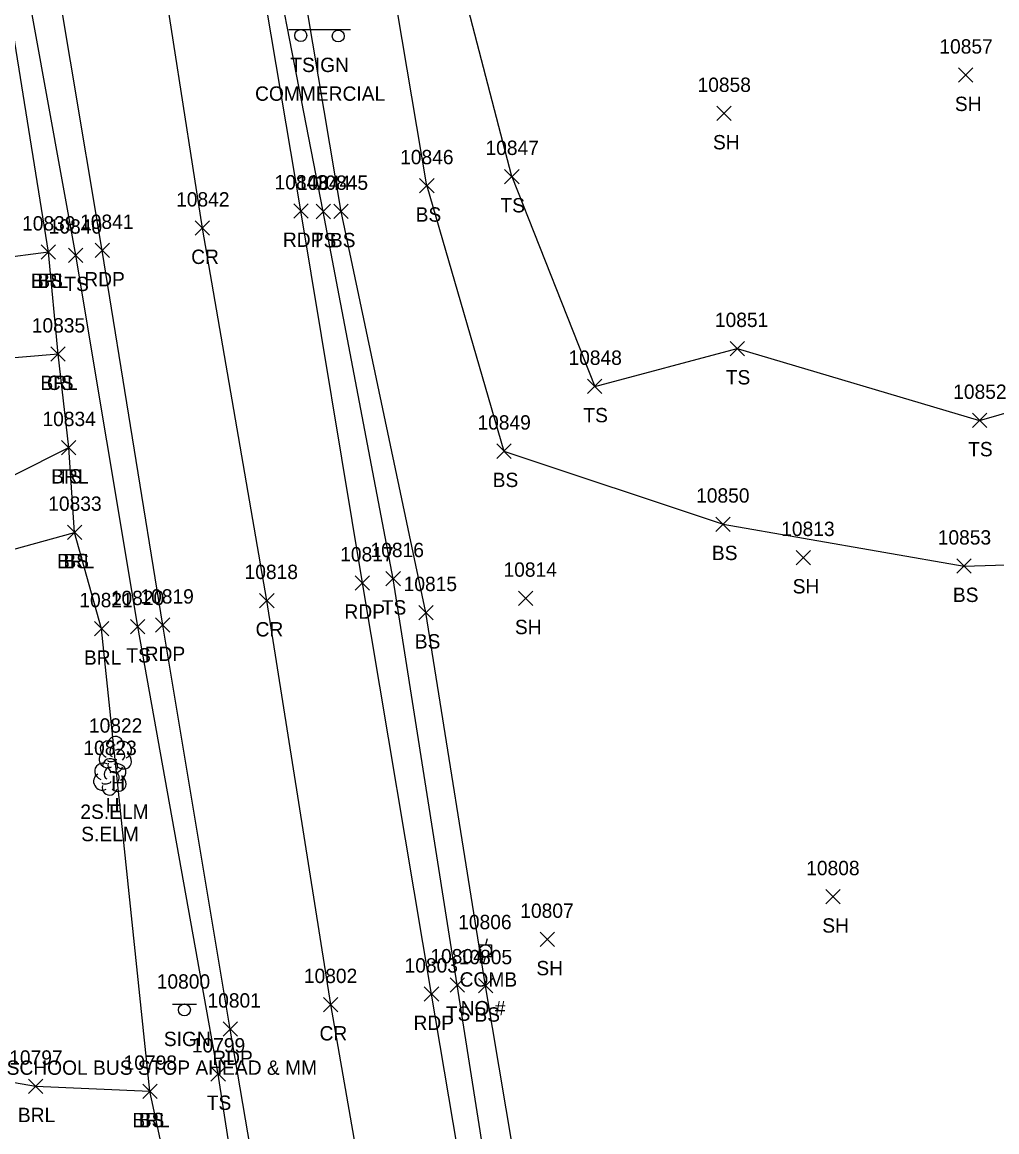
# Model space of a CAD drawing. Extents: x 1439173 to 1457902, y 641926 to 659889.
# Drawn here: x 1448037.6 to 1448173.4, y 647652.7 to 647807.2 of the extents above; entities that cross this region are included whole.
import ezdxf

# ---------------------------------------------------------------- set-up
doc = ezdxf.new("R2010")
doc.units = 0
for name, color, linetype in [('L_A', 7, 'Continuous'), ('L_C', 7, 'Continuous'), ('L_I', 7, 'Continuous'), ('L_TIC', 7, 'Continuous'), ('LABL', 7, 'Continuous'), ('LELB', 7, 'Continuous'), ('LTD', 7, 'Continuous'), ('P_A', 7, 'Continuous'), ('P_I', 7, 'Continuous'), ('P_TIC', 7, 'Continuous'), ('PET', 7, 'Continuous'), ('PRC', 7, 'Continuous'), ('S_A', 7, 'Continuous'), ('S_C', 7, 'Continuous'), ('S_I', 7, 'Continuous'), ('SSGN', 7, 'Continuous'), ('U_A', 7, 'Continuous'), ('U_C', 7, 'Continuous'), ('U_I', 7, 'Continuous'), ('UP', 7, 'Continuous')]:
    doc.layers.add(name, color=color, linetype=linetype)

msp = doc.modelspace()

# ---------------------------------------------------------------- linework, layer by layer
at = {"layer": 'L_TIC'}
for points in [[(1448168.08, 647798.86), (1448170.08, 647800.86)], [(1448170.08, 647798.86), (1448168.08, 647800.86)], [(1448134.39, 647793.52), (1448136.39, 647795.52)], [(1448136.39, 647793.52), (1448134.39, 647795.52)], [(1448104.85, 647784.74), (1448106.85, 647786.74)], [(1448106.85, 647784.74), (1448104.85, 647786.74)], [(1448104.85, 647784.74), (1448106.85, 647786.74)], [(1448106.85, 647784.74), (1448104.85, 647786.74)], [(1448093.01, 647783.45), (1448095.01, 647785.45)], [(1448095.01, 647783.45), (1448093.01, 647785.45)], [(1448093.01, 647783.45), (1448095.01, 647785.45)], [(1448095.01, 647783.45), (1448093.01, 647785.45)], [(1448078.58, 647779.87), (1448080.58, 647781.87)], [(1448080.58, 647779.87), (1448078.58, 647781.87)], [(1448081.06, 647779.89), (1448083.06, 647781.89)], [(1448083.06, 647779.89), (1448081.06, 647781.89)], [(1448040.3, 647774.22), (1448042.3, 647776.22)], [(1448042.3, 647774.22), (1448040.3, 647776.22)], [(1448040.3, 647774.22), (1448042.3, 647776.22)], [(1448042.3, 647774.22), (1448040.3, 647776.22)], [(1448044.09, 647773.78), (1448046.09, 647775.78)], [(1448046.09, 647773.78), (1448044.09, 647775.78)], [(1448136.25, 647760.78), (1448138.25, 647762.78)], [(1448138.25, 647760.78), (1448136.25, 647762.78)], [(1448041.64, 647760.01), (1448043.64, 647762.01)], [(1448043.64, 647760.01), (1448041.64, 647762.01)], [(1448041.64, 647760.01), (1448043.64, 647762.01)], [(1448043.64, 647760.01), (1448041.64, 647762.01)], [(1448116.41, 647755.51), (1448118.41, 647757.51)], [(1448118.41, 647755.51), (1448116.41, 647757.51)], [(1448170.01, 647750.77), (1448172.01, 647752.77)], [(1448172.01, 647750.77), (1448170.01, 647752.77)], [(1448043.13, 647746.98), (1448045.13, 647748.98)], [(1448045.13, 647746.98), (1448043.13, 647748.98)], [(1448043.13, 647746.98), (1448045.13, 647748.98)], [(1448045.13, 647746.98), (1448043.13, 647748.98)], [(1448103.74, 647746.49), (1448105.74, 647748.49)], [(1448105.74, 647746.49), (1448103.74, 647748.49)], [(1448134.28, 647736.32), (1448136.28, 647738.32)], [(1448136.28, 647736.32), (1448134.28, 647738.32)], [(1448043.94, 647735.18), (1448045.94, 647737.18)], [(1448045.94, 647735.18), (1448043.94, 647737.18)], [(1448043.94, 647735.18), (1448045.94, 647737.18)], [(1448045.94, 647735.18), (1448043.94, 647737.18)], [(1448145.48, 647731.67), (1448147.48, 647733.67)], [(1448147.48, 647731.67), (1448145.48, 647733.67)], [(1448167.85, 647730.48), (1448169.85, 647732.48)], [(1448169.85, 647730.48), (1448167.85, 647732.48)], [(1448088.32, 647728.73), (1448090.32, 647730.73)], [(1448090.32, 647728.73), (1448088.32, 647730.73)], [(1448106.79, 647726), (1448108.79, 647728)], [(1448108.79, 647726), (1448106.79, 647728)], [(1448092.89, 647724), (1448094.89, 647726)], [(1448094.89, 647724), (1448092.89, 647726)], [(1448047.7, 647721.75), (1448049.7, 647723.75)], [(1448049.7, 647721.75), (1448047.7, 647723.75)], [(1448052.74, 647722.05), (1448054.74, 647724.05)], [(1448054.74, 647722.05), (1448052.74, 647724.05)], [(1448149.61, 647684.43), (1448151.61, 647686.43)], [(1448151.61, 647684.43), (1448149.61, 647686.43)], [(1448109.78, 647678.49), (1448111.78, 647680.49)], [(1448111.78, 647678.49), (1448109.78, 647680.49)], [(1448097.25, 647672.15), (1448099.25, 647674.15)], [(1448099.25, 647672.15), (1448097.25, 647674.15)], [(1448101.2, 647672.03), (1448103.2, 647674.03)], [(1448103.2, 647672.03), (1448101.2, 647674.03)], [(1448063.94, 647659.74), (1448065.94, 647661.74)], [(1448065.94, 647659.74), (1448063.94, 647661.74)], [(1448038.5, 647658.04), (1448040.5, 647660.04)], [(1448040.5, 647658.04), (1448038.5, 647660.04)], [(1448054.44, 647657.33), (1448056.44, 647659.33)], [(1448056.44, 647657.33), (1448054.44, 647659.33)], [(1448054.44, 647657.33), (1448056.44, 647659.33)], [(1448056.44, 647657.33), (1448054.44, 647659.33)]]:
    msp.add_lwpolyline(points, dxfattribs=at)
at = {"layer": 'LABL'}
msp.add_lwpolyline([(1448014.38, 647663.43), (1448039.5, 647659.04), (1448055.44, 647658.33), (1448048.7, 647722.75), (1448044.94, 647736.18), (1448044.13, 647747.98), (1448042.64, 647761.01), (1448041.3, 647775.22), (1448027.03, 647773.35)], dxfattribs=at)
at = {"layer": 'LELB'}
for points in [[(1448133.2, 647465.28), (1448123.84, 647518.37), (1448118.23, 647557.25), (1448107.4, 647615.08), (1448098.25, 647673.15), (1448089.32, 647729.73), (1448079.58, 647780.87), (1448069.23, 647834.13), (1448063.64, 647869.54), (1448056.91, 647910.15), (1448054.25, 647926.71), (1448055.08, 647937.78), (1448059.77, 647944.56), (1448076.81, 647945.13), (1448083.52, 647949.95), (1448105.85, 647955.94), (1448131.02, 647955.93), (1448149.88, 647953.41), (1448168.49, 647958.59)], [(1448105.85, 647785.74), (1448092.23, 647838.12), (1448091.53, 647874.1), (1448085.52, 647913.95), (1448085.69, 647927.67), (1448076.81, 647945.13)], [(1448260.6, 647411.18), (1448224.21, 647406.67), (1448190.23, 647399.82), (1448162.27, 647393.34), (1448150.17, 647397.11), (1448143.67, 647427.29), (1448135.63, 647465.82), (1448127.81, 647518.95), (1448121.29, 647557.96), (1448111.76, 647616.1), (1448102.2, 647673.03), (1448093.89, 647725), (1448082.06, 647780.89), (1448072.55, 647837.45), (1448066.89, 647870.13), (1448059.83, 647910.84), (1448057.62, 647927.05), (1448057.68, 647936.79), (1448068.91, 647935.54), (1448077.77, 647925.68)], [(1448069.88, 647454.51), (1448081.92, 647458.76), (1448094.88, 647461.43), (1448096.31, 647467.37), (1448089.21, 647512.69), (1448082.67, 647551.23), (1448072.73, 647610.27), (1448064.94, 647660.74), (1448053.74, 647723.05), (1448045.09, 647774.78), (1448035.51, 647827.8), (1448028.47, 647862.62), (1448021.91, 647904.29), (1448017.86, 647930.03)], [(1448041.3, 647775.22), (1448032.84, 647827.66), (1448025.36, 647862.06), (1448019.42, 647903.56), (1448015.09, 647929.64)], [(1448094.01, 647784.45), (1448085.06, 647837.66), (1448080.21, 647872.13), (1448079.29, 647913.18), (1448077.77, 647925.68)], [(1448094.01, 647784.45), (1448104.74, 647747.49), (1448135.28, 647737.32), (1448168.85, 647731.48), (1448211.22, 647732.82)], [(1448105.85, 647785.74), (1448117.41, 647756.51), (1448137.25, 647761.78), (1448171.01, 647751.77), (1448207.28, 647762.2)], [(1448042.64, 647761.01), (1448032.67, 647760.15), (1448003.13, 647756.11), (1447973.19, 647747.05), (1447941.98, 647757.64), (1447919.97, 647760.21)], [(1447943.28, 647719.47), (1447961.72, 647722.32), (1447980.91, 647724.38), (1448001.14, 647731.19), (1448021.28, 647736.51), (1448044.13, 647747.98)], [(1448004.02, 647724.99), (1448024.16, 647730.46), (1448044.94, 647736.18)], [(1448075.24, 647462.58), (1448089.36, 647466.11), (1448082.59, 647511.34), (1448074.74, 647550.35), (1448065.9, 647609.97), (1448055.44, 647658.33)]]:
    msp.add_lwpolyline(points, dxfattribs=at)
at = {"layer": 'LTD'}
for p, q in [((1448050.6, 647705.28), (1448050.6, 647705.28)), ((1448050.6, 647705.28), (1448050.6, 647705.28)), ((1448049.83, 647702.17), (1448049.83, 647702.17)), ((1448049.83, 647702.17), (1448049.83, 647702.17))]:
    msp.add_line(p, q, dxfattribs=at)
for centre in [(1448050.65, 647706.71), (1448049.87, 647703.61)]:
    msp.add_arc(centre, 1.05, 335.5272, 180.9563, dxfattribs=at)
for centre, major_axis, ratio, start_param, end_param in [((1448049.81, 647705.95), (1.21, -0.51), 0.895232, 1.570796, 4.712389), ((1448051.65, 647705.86), (-1.14, -0.48), 0.949671, 1.570796, 4.712389), ((1448049.52, 647704.57), (0.58, -1.04), 0.959034, 3.141593, 6.283185), ((1448050.4, 647705.74), (-0.208, -0.792), 0.645439, 3.141593, 6.283185), ((1448051.1, 647705.11), (-0.5, 0.667), 0.989748, 3.141593, 6.283185), ((1448049.03, 647702.84), (1.21, -0.51), 0.895232, 1.570796, 4.712389), ((1448050.6, 647703.78), (0.26, 1.06), 0.942809, 1.570796, 4.712389), ((1448050.15, 647704.53), (-0.625, -0.083), 0.423636, 0, 3.141593), ((1448050.87, 647702.76), (-1.14, -0.48), 0.949671, 1.570796, 4.712389), ((1448051.6, 647704.45), (-1.09, 0.79), 0.841452, 1.570796, 4.712389), ((1448048.74, 647701.46), (0.58, -1.04), 0.959034, 3.141593, 6.283185), ((1448049.62, 647702.63), (-0.208, -0.792), 0.645439, 3.141593, 6.283185), ((1448050.33, 647702.01), (-0.5, 0.667), 0.989748, 3.141593, 6.283185), ((1448049.37, 647701.42), (-0.625, -0.083), 0.423636, 0, 3.141593), ((1448050.83, 647701.34), (-1.09, 0.79), 0.841452, 1.570796, 4.712389), ((1448049.83, 647700.67), (0.26, 1.06), 0.942809, 1.570796, 4.712389)]:
    msp.add_ellipse(centre, major_axis=major_axis, ratio=ratio, start_param=start_param, end_param=end_param, dxfattribs=at)
at = {"layer": 'P_TIC'}
for points in [[(1448075.47, 647779.94), (1448077.47, 647781.94)], [(1448077.47, 647779.94), (1448075.47, 647781.94)], [(1448061.75, 647777.56), (1448063.75, 647779.56)], [(1448063.75, 647777.56), (1448061.75, 647779.56)], [(1448047.8, 647774.44), (1448049.8, 647776.44)], [(1448049.8, 647774.44), (1448047.8, 647776.44)], [(1448084.04, 647728.14), (1448086.04, 647730.14)], [(1448086.04, 647728.14), (1448084.04, 647730.14)], [(1448070.72, 647725.68), (1448072.72, 647727.68)], [(1448072.72, 647725.68), (1448070.72, 647727.68)], [(1448056.22, 647722.26), (1448058.22, 647724.26)], [(1448058.22, 647722.26), (1448056.22, 647724.26)], [(1448093.66, 647670.87), (1448095.66, 647672.87)], [(1448095.66, 647670.87), (1448093.66, 647672.87)], [(1448079.63, 647669.41), (1448081.63, 647671.41)], [(1448081.63, 647669.41), (1448079.63, 647671.41)], [(1448065.63, 647665.99), (1448067.63, 647667.99)], [(1448067.63, 647665.99), (1448065.63, 647667.99)]]:
    msp.add_lwpolyline(points, dxfattribs=at)
at = {"layer": 'PET'}
for points in [[(1448100.59, 647462), (1448092.58, 647512.26), (1448085.69, 647552.29), (1448076.11, 647611.13), (1448066.63, 647666.99), (1448057.22, 647723.26), (1448048.8, 647775.44), (1448039.96, 647828.22), (1448033.77, 647863.81), (1448026.88, 647905.01), (1448021.4, 647936.06), (1448017.51, 647960.41), (1448010.89, 648001.49)], [(1448130.19, 647464.52), (1448121.44, 647517.9), (1448114.61, 647556.96), (1448104.34, 647614.66), (1448094.66, 647671.87), (1448085.04, 647729.14), (1448076.47, 647780.94), (1448067.53, 647833.9), (1448061.43, 647869.79), (1448054.63, 647910.26)]]:
    msp.add_lwpolyline(points, dxfattribs=at)
at = {"layer": 'PRC'}
msp.add_lwpolyline([(1448115.84, 647462.16), (1448107.04, 647514.44), (1448100.57, 647554.74), (1448090.56, 647613.51), (1448080.63, 647670.41), (1448071.72, 647726.68), (1448062.75, 647778.56), (1448054.69, 647830.39), (1448047.71, 647867.06), (1448041.1, 647908.04), (1448036.61, 647937.95), (1448032.33, 647961.7), (1448025.03, 648003.46)], dxfattribs=at)
at = {"layer": 'SSGN'}
for p, q in [((1448074.79, 647806.21), (1448083.39, 647806.21)), ((1448078.81, 647805.31), (1448078.81, 647805.31)), ((1448058.58, 647670.49), (1448061.92, 647670.49)), ((1448060.23, 647669.66), (1448060.23, 647669.66))]:
    msp.add_line(p, q, dxfattribs=at)
for centre in [(1448076.45, 647805.38), (1448081.66, 647805.31), (1448060.23, 647669.66)]:
    msp.add_circle(centre, 0.833, dxfattribs=at)
at = {"layer": 'UP'}
for p, q in [((1448102.43, 647679.58), (1448102.18, 647678.74)), ((1448101.35, 647677.08), (1448101.35, 647678.74)), ((1448101.35, 647678.74), (1448103.02, 647678.74)), ((1448102.18, 647677.91), (1448102.18, 647677.91)), ((1448103.02, 647678.74), (1448103.02, 647677.08)), ((1448103.02, 647677.08), (1448101.35, 647677.08)), ((1448101.93, 647676.24), (1448102.18, 647677.08))]:
    msp.add_line(p, q, dxfattribs=at)
msp.add_circle((1448102.18, 647677.91), 0.833, dxfattribs=at)

# ---------------------------------------------------------------- texts
at = {"layer": 'L_A'}
for s, p in [('SH', (1448167.57, 647794.86)), ('SH', (1448133.87, 647789.52)), ('BS', (1448092.45, 647779.45)), ('BS', (1448092.45, 647779.45)), ('TS', (1448104.26, 647780.74)), ('TS', (1448104.26, 647780.74)), ('TS', (1448077.99, 647775.87)), ('BS', (1448080.5, 647775.89)), ('BRL', (1448038.85, 647770.22)), ('BS', (1448039.74, 647770.22)), ('TS', (1448043.5, 647769.78)), ('TS', (1448135.66, 647756.78)), ('BRL', (1448040.18, 647756.01)), ('CS', (1448041.08, 647756.01)), ('TS', (1448115.82, 647751.51)), ('TS', (1448169.42, 647746.77)), ('BRL', (1448041.68, 647742.98)), ('TS', (1448042.54, 647742.98)), ('BS', (1448103.18, 647742.49)), ('BS', (1448133.72, 647732.32)), ('BRL', (1448042.49, 647731.18)), ('BS', (1448043.38, 647731.18)), ('SH', (1448144.97, 647727.67)), ('BS', (1448167.29, 647726.48)), ('TS', (1448087.73, 647724.73)), ('SH', (1448106.28, 647722)), ('BS', (1448092.33, 647720)), ('BRL', (1448046.24, 647717.75)), ('TS', (1448052.15, 647718.05)), ('H', (1448050.04, 647700.28)), ('H', (1448049.26, 647697.17)), ('SH', (1448149.1, 647680.43)), ('SH', (1448109.27, 647674.49)), ('TS', (1448096.66, 647668.15)), ('BS', (1448100.64, 647668.03)), ('TS', (1448063.35, 647655.74)), ('BRL', (1448037.04, 647654.04)), ('BRL', (1448052.99, 647653.33)), ('BS', (1448053.88, 647653.33))]:
    msp.add_text(s, height=2, dxfattribs=at).set_placement(p)
at = {"layer": 'L_C'}
for s, p in [('2S.ELM', (1448045.74, 647696.28)), ('S.ELM', (1448045.86, 647693.17))]:
    msp.add_text(s, height=2, dxfattribs=at).set_placement(p)
at = {"layer": 'L_I'}
for s, p in [('10857', (1448165.41, 647802.86)), ('10858', (1448131.72, 647797.52)), ('10847', (1448102.18, 647788.74)), ('10847', (1448102.18, 647788.74)), ('10846', (1448090.29, 647787.45)), ('10846', (1448090.29, 647787.45)), ('10844', (1448075.91, 647783.87)), ('10845', (1448078.39, 647783.89)), ('10839', (1448037.62, 647778.22)), ('10839', (1448037.62, 647778.22)), ('10840', (1448041.33, 647777.78)), ('10835', (1448038.97, 647764.01)), ('10835', (1448038.97, 647764.01)), ('10851', (1448134.14, 647764.78)), ('10848', (1448113.74, 647759.51)), ('10852', (1448167.34, 647754.77)), ('10834', (1448040.46, 647750.98)), ('10834', (1448040.46, 647750.98)), ('10849', (1448101.06, 647750.49)), ('10833', (1448041.27, 647739.18)), ('10833', (1448041.27, 647739.18)), ('10850', (1448131.52, 647740.32)), ('10813', (1448143.38, 647735.67)), ('10853', (1448165.18, 647734.48)), ('10816', (1448086.17, 647732.73)), ('10814', (1448104.69, 647730)), ('10815', (1448090.78, 647728)), ('10821', (1448045.6, 647725.75)), ('10820', (1448049.98, 647726.05)), ('10822', (1448046.94, 647708.28)), ('10823', (1448046.16, 647705.17)), ('10808', (1448146.86, 647688.43)), ('10807', (1448107.03, 647682.49)), ('10804', (1448094.5, 647676.15)), ('10805', (1448098.45, 647676.03)), ('10799', (1448061.27, 647663.74)), ('10797', (1448035.83, 647662.04)), ('10798', (1448051.77, 647661.33)), ('10798', (1448051.77, 647661.33))]:
    msp.add_text(s, height=2, dxfattribs=at).set_placement(p)
at = {"layer": 'P_A'}
for s, p in [('RDP', (1448073.96, 647775.94)), ('CR', (1448061.18, 647773.56)), ('RDP', (1448046.29, 647770.44)), ('RDP', (1448082.53, 647724.14)), ('CR', (1448070.15, 647721.68)), ('RDP', (1448054.7, 647718.26)), ('RDP', (1448092.15, 647666.87)), ('CR', (1448079.06, 647665.41)), ('RDP', (1448064.12, 647661.99))]:
    msp.add_text(s, height=2, dxfattribs=at).set_placement(p)
at = {"layer": 'P_I'}
for s, p in [('10843', (1448072.8, 647783.94)), ('10842', (1448059.08, 647781.56)), ('10841', (1448045.7, 647778.44)), ('10817', (1448081.94, 647732.14)), ('10818', (1448068.62, 647729.68)), ('10819', (1448054.11, 647726.26)), ('10803', (1448090.91, 647674.87)), ('10802', (1448076.88, 647673.41)), ('10801', (1448063.45, 647669.99))]:
    msp.add_text(s, height=2, dxfattribs=at).set_placement(p)
at = {"layer": 'S_A'}
for s, p in [('TSIGN', (1448074.99, 647800.29)), ('SIGN', (1448057.37, 647664.63))]:
    msp.add_text(s, height=2, dxfattribs=at).set_placement(p)
at = {"layer": 'S_C'}
for s, p in [('COMMERCIAL', (1448070.08, 647796.29)), ('SCHOOL BUS STOP AHEAD & MM', (1448035.47, 647660.63))]:
    msp.add_text(s, height=2, dxfattribs=at).set_placement(p)
at = {"layer": 'S_I'}
msp.add_text('10800', height=2, dxfattribs=at).set_placement((1448056.38, 647672.63))
at = {"layer": 'U_A'}
msp.add_text('COMB', height=2, dxfattribs=at).set_placement((1448098.57, 647672.91))
at = {"layer": 'U_C'}
msp.add_text('NO #', height=2, dxfattribs=at).set_placement((1448098.72, 647668.91))
at = {"layer": 'U_I'}
msp.add_text('10806', height=2, dxfattribs=at).set_placement((1448098.38, 647680.91))

doc.saveas('drawing.dxf')
